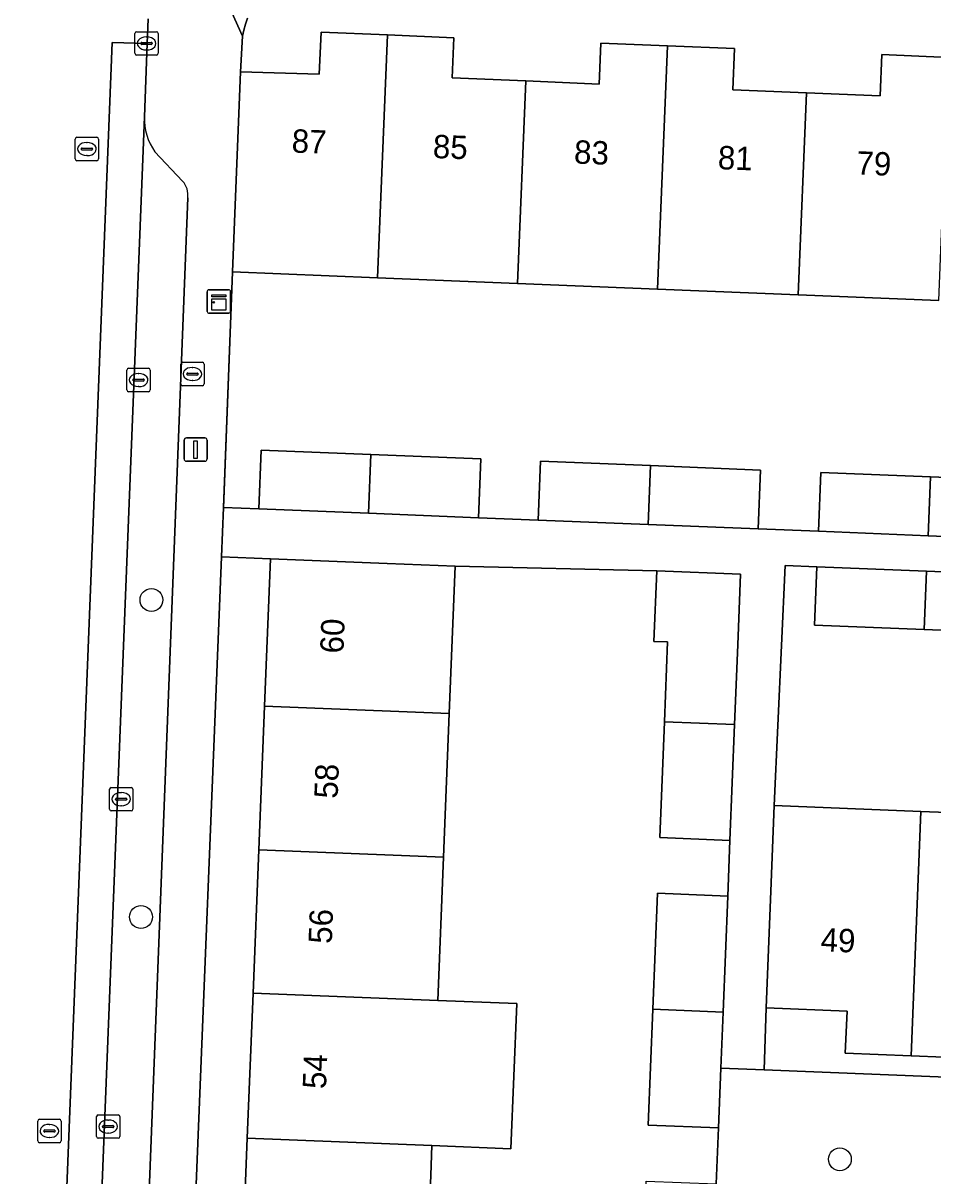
# Model space of a CAD drawing. Extents: x 161354 to 162026, y 386504 to 387460.
# Drawn here: x 161755.51 to 161794.46, y 387353.38 to 387402.7 of the extents above; entities that cross this region are included whole.
import ezdxf

# ---------------------------------------------------------------- set-up
doc = ezdxf.new("R2010")
doc.units = 0
for name, color, linetype in [('IMGEO_Boom', 7, 'Continuous'), ('IMGEO_Brandkraan', 7, 'Continuous'), ('IMGEO_Erf', 7, 'Continuous'), ('IMGEO_Kast', 7, 'Continuous'), ('IMGEO_Kolk', 7, 'Continuous'), ('IMGEO_Lichtmast', 7, 'Continuous'), ('IMGEO_Muur', 7, 'Continuous'), ('IMGEO_Pand', 7, 'Continuous'), ('IMGEO_Pand_nummerreeks', 7, 'Continuous'), ('IMGEO_Parkeervlak_open', 7, 'Continuous'), ('IMGEO_Rijbaan_lokaal_gesloten', 7, 'Continuous'), ('IMGEO_Rioolput', 7, 'Continuous'), ('IMGEO_Voetpad_open', 7, 'Continuous')]:
    doc.layers.add(name, color=color, linetype=linetype)

msp = doc.modelspace()

# ---------------------------------------------------------------- linework, layer by layer
at = {"layer": 'IMGEO_Boom'}
for centre in [(161761.009, 387378.023), (161760.562, 387364.46), (161790.477, 387354.095)]:
    msp.add_circle(centre, 0.489, dxfattribs=at)
at = {"layer": 'IMGEO_Brandkraan'}
for p, q in [((161762.263, 387387.261), (161762.263, 387388.113)), ((161762.338, 387388.187), (161763.19, 387388.187)), ((161762.751, 387387.967), (161762.776, 387387.967)), ((161763.264, 387388.113), (161763.264, 387387.261)), ((161762.522, 387387.681), (161762.522, 387387.693)), ((161762.96, 387387.644), (161762.562, 387387.644)), ((161762.565, 387387.73), (161762.963, 387387.73)), ((161762.774, 387387.407), (161762.749, 387387.407)), ((161763.006, 387387.693), (161763.006, 387387.681)), ((161763.19, 387387.187), (161762.338, 387387.187))]:
    msp.add_line(p, q, dxfattribs=at)
for points in [[(161762.263, 387387.261), (161762.263, 387388.113)], [(161762.338, 387388.187), (161763.19, 387388.187)], [(161763.264, 387388.113), (161763.264, 387387.261)], [(161763.19, 387387.187), (161762.338, 387387.187)]]:
    msp.add_lwpolyline(points, dxfattribs=at)
for centre, radius, start, end in [((161762.34, 387388.111), 0.0765, 91.552, 178.448), ((161762.34, 387388.111), 0.0765, 91.552, 178.448), ((161763.188, 387388.111), 0.0765, 1.552, 88.448), ((161763.188, 387388.111), 0.0765, 1.552, 88.448), ((161762.562, 387387.69), 0.0403, 85.8775, 175.7526), ((161762.559, 387387.68), 0.0366, 178.938, 274.7102), ((161762.963, 387387.687), 0.043, 264.8664, 352.4533), ((161762.967, 387387.692), 0.0386, 1.7309, 96.639), ((161762.34, 387387.263), 0.0765, 181.552, 268.448), ((161762.34, 387387.263), 0.0765, 181.552, 268.448), ((161763.188, 387387.263), 0.0765, 271.552, 358.448), ((161763.188, 387387.263), 0.0765, 271.552, 358.448)]:
    msp.add_arc(centre, radius, start, end, dxfattribs=at)
for centre, major_axis, ratio, start_param, end_param in [((161762.75, 387387.687), (-0.387, 0.002), 0.722429, 4.712389, 7.853982), ((161762.775, 387387.687), (-0.39, 0.002), 0.717154, 1.570796, 4.712389)]:
    msp.add_ellipse(centre, major_axis=major_axis, ratio=ratio, start_param=start_param, end_param=end_param, dxfattribs=at)
at = {"layer": 'IMGEO_Erf'}
for points in [[(161765.126, 387402.909), (161765.031, 387402.657), (161764.96, 387402.397), (161764.913, 387402.138), (161764.819, 387400.616), (161768.195, 387400.52), (161768.269, 387402.307), (161771.111, 387402.19), (161773.954, 387402.074), (161773.883, 387400.351), (161777.029, 387400.222), (161780.175, 387400.093), (161780.247, 387401.846), (161783.106, 387401.728), (161785.965, 387401.611), (161785.892, 387399.843), (161789.05, 387399.713), (161792.208, 387399.584), (161792.28, 387401.348), (161795.134, 387401.23)], [(161794.707, 387390.826), (161788.694, 387391.07), (161782.678, 387391.314), (161776.673, 387391.557), (161770.685, 387391.8), (161764.482, 387392.051), (161764.092, 387381.976), (161765.61, 387381.916), (161765.711, 387384.434), (161770.407, 387384.246), (161775.109, 387384.058), (161775.008, 387381.54), (161777.567, 387381.437), (161777.668, 387383.955), (161782.374, 387383.767), (161787.085, 387383.579), (161786.984, 387381.061), (161789.559, 387380.958), (161789.66, 387383.476), (161794.356, 387383.288), (161799.046, 387383.1)], [(161765.607, 387367.336), (161765.854, 387373.48), (161766.106, 387379.777), (161764.007, 387379.868), (161762.824, 387350.546)], [(161798.794, 387376.572), (161794.084, 387376.757), (161789.388, 387376.943), (161789.486, 387379.441), (161788.139, 387379.494), (161787.669, 387369.23), (161793.95, 387368.978), (161799.959, 387368.737)], [(161764.862, 387348.735), (161765.113, 387354.996), (161765.362, 387361.206), (161765.607, 387367.336)], [(161796.357, 387358.411), (161793.532, 387358.524), (161790.711, 387358.637), (161790.783, 387360.429), (161787.322, 387360.568), (161787.241, 387357.924), (161835.485, 387355.983)]]:
    msp.add_lwpolyline(points, dxfattribs=at)
msp.add_lwpolyline([(161782.673, 387365.477), (161785.676, 387365.357), (161785.771, 387367.735), (161782.769, 387367.855), (161782.964, 387372.811), (161783.098, 387376.227), (161782.508, 387376.25), (161782.641, 387379.263), (161774.008, 387379.46), (161773.756, 387373.163), (161773.509, 387367.019), (161773.264, 387360.889), (161776.643, 387360.754), (161776.394, 387354.544), (161773.015, 387354.679), (161772.964, 387353.414), (161772.764, 387348.418), (161781.983, 387348.16), (161782.182, 387353.158), (161785.183, 387353.038), (161785.279, 387355.435), (161782.277, 387355.555), (161782.475, 387360.511)], close=True, dxfattribs=at)
at = {"layer": 'IMGEO_Kast'}
for p, q in [((161763.395, 387390.365), (161763.395, 387391.206)), ((161763.395, 387391.206), (161763.395, 387390.365)), ((161763.47, 387391.29), (161764.311, 387391.29)), ((161764.311, 387391.29), (161763.47, 387391.29)), ((161764.395, 387391.215), (161764.395, 387390.374)), ((161764.395, 387390.374), (161764.395, 387391.215)), ((161764.32, 387390.29), (161763.479, 387390.29)), ((161763.479, 387390.29), (161764.32, 387390.29))]:
    msp.add_line(p, q, dxfattribs=at)
for points in [[(161763.59, 387391.08), (161764.19, 387391.08), (161764.19, 387390.995), (161763.59, 387390.995), (161763.59, 387391.08)], [(161763.59, 387390.905), (161764.19, 387390.905), (161764.19, 387390.416), (161763.59, 387390.416), (161763.59, 387390.905)]]:
    msp.add_lwpolyline(points, dxfattribs=at)
msp.add_circle((161763.674, 387390.754), 0.0377, dxfattribs=at)
for centre, start, end in [((161763.473, 387391.212), 92.4484, 184.2845), ((161763.473, 387391.212), 92.4484, 184.2845), ((161764.317, 387391.212), 2.4484, 94.2845), ((161764.317, 387391.212), 2.4484, 94.2845), ((161763.473, 387390.368), 182.4484, 274.2845), ((161763.473, 387390.368), 182.4484, 274.2845), ((161764.317, 387390.368), 272.4484, 4.2845), ((161764.317, 387390.368), 272.4484, 4.2845)]:
    msp.add_arc(centre, 0.0779, start, end, dxfattribs=at)
at = {"layer": 'IMGEO_Kolk'}
for p, q in [((161760.299, 387401.405), (161760.299, 387402.257)), ((161760.374, 387402.331), (161761.226, 387402.331)), ((161761.3, 387402.257), (161761.3, 387401.405)), ((161760.558, 387401.825), (161760.558, 387401.837)), ((161760.996, 387401.788), (161760.598, 387401.788)), ((161760.601, 387401.874), (161760.999, 387401.874)), ((161760.787, 387402.111), (161760.812, 387402.111)), ((161761.042, 387401.837), (161761.042, 387401.825)), ((161761.226, 387401.331), (161760.374, 387401.331)), ((161760.81, 387401.551), (161760.785, 387401.551)), ((161760.034, 387387.93), (161760.886, 387387.93)), ((161759.959, 387387.004), (161759.959, 387387.856)), ((161760.218, 387387.424), (161760.218, 387387.436)), ((161760.656, 387387.387), (161760.258, 387387.387)), ((161760.261, 387387.473), (161760.659, 387387.473)), ((161760.447, 387387.71), (161760.472, 387387.71)), ((161760.702, 387387.436), (161760.702, 387387.424)), ((161760.96, 387387.856), (161760.96, 387387.004)), ((161760.886, 387386.93), (161760.034, 387386.93)), ((161760.47, 387387.15), (161760.445, 387387.15)), ((161759.213, 387369.072), (161759.213, 387369.924)), ((161759.288, 387369.998), (161760.14, 387369.998)), ((161759.701, 387369.778), (161759.726, 387369.778)), ((161760.214, 387369.924), (161760.214, 387369.072)), ((161759.472, 387369.492), (161759.472, 387369.504)), ((161759.91, 387369.455), (161759.512, 387369.455)), ((161759.515, 387369.541), (161759.913, 387369.541)), ((161759.724, 387369.218), (161759.699, 387369.218)), ((161759.956, 387369.504), (161759.956, 387369.492)), ((161760.14, 387368.998), (161759.288, 387368.998)), ((161758.656, 387355.066), (161758.656, 387355.918)), ((161758.731, 387355.992), (161759.583, 387355.992)), ((161759.657, 387355.918), (161759.657, 387355.066)), ((161758.915, 387355.486), (161758.915, 387355.498)), ((161759.353, 387355.449), (161758.955, 387355.449)), ((161758.958, 387355.535), (161759.356, 387355.535)), ((161759.144, 387355.772), (161759.169, 387355.772)), ((161759.399, 387355.498), (161759.399, 387355.486)), ((161759.583, 387354.992), (161758.731, 387354.992)), ((161759.167, 387355.212), (161759.142, 387355.212))]:
    msp.add_line(p, q, dxfattribs=at)
for points in [[(161760.299, 387401.405), (161760.299, 387402.257)], [(161760.374, 387402.331), (161761.226, 387402.331)], [(161761.3, 387402.257), (161761.3, 387401.405)], [(161761.226, 387401.331), (161760.374, 387401.331)], [(161760.034, 387387.93), (161760.886, 387387.93)], [(161759.959, 387387.004), (161759.959, 387387.856)], [(161760.96, 387387.856), (161760.96, 387387.004)], [(161760.886, 387386.93), (161760.034, 387386.93)], [(161759.213, 387369.072), (161759.213, 387369.924)], [(161759.288, 387369.998), (161760.14, 387369.998)], [(161760.214, 387369.924), (161760.214, 387369.072)], [(161760.14, 387368.998), (161759.288, 387368.998)], [(161758.656, 387355.066), (161758.656, 387355.918)], [(161758.731, 387355.992), (161759.583, 387355.992)], [(161759.657, 387355.918), (161759.657, 387355.066)], [(161759.583, 387354.992), (161758.731, 387354.992)]]:
    msp.add_lwpolyline(points, dxfattribs=at)
for centre, radius, start, end in [((161760.376, 387402.255), 0.0765, 91.552, 178.448), ((161760.376, 387402.255), 0.0765, 91.552, 178.448), ((161761.224, 387402.255), 0.0765, 1.552, 88.448), ((161761.224, 387402.255), 0.0765, 1.552, 88.448), ((161760.598, 387401.834), 0.0403, 85.8775, 175.7526), ((161760.595, 387401.824), 0.0366, 178.938, 274.7102), ((161760.999, 387401.831), 0.043, 264.8664, 352.4533), ((161761.003, 387401.836), 0.0386, 1.7309, 96.639), ((161760.376, 387401.407), 0.0765, 181.552, 268.448), ((161760.376, 387401.407), 0.0765, 181.552, 268.448), ((161761.224, 387401.407), 0.0765, 271.552, 358.448), ((161761.224, 387401.407), 0.0765, 271.552, 358.448), ((161760.036, 387387.854), 0.0765, 91.552, 178.448), ((161760.036, 387387.854), 0.0765, 91.552, 178.448), ((161760.884, 387387.854), 0.0765, 1.552, 88.448), ((161760.884, 387387.854), 0.0765, 1.552, 88.448), ((161760.258, 387387.433), 0.0403, 85.8775, 175.7526), ((161760.255, 387387.423), 0.0366, 178.938, 274.7102), ((161760.659, 387387.43), 0.043, 264.8664, 352.4533), ((161760.663, 387387.435), 0.0386, 1.7309, 96.639), ((161760.036, 387387.006), 0.0765, 181.552, 268.448), ((161760.036, 387387.006), 0.0765, 181.552, 268.448), ((161760.884, 387387.006), 0.0765, 271.552, 358.448), ((161760.884, 387387.006), 0.0765, 271.552, 358.448), ((161759.29, 387369.922), 0.0765, 91.552, 178.448), ((161759.29, 387369.922), 0.0765, 91.552, 178.448), ((161760.138, 387369.922), 0.0765, 1.552, 88.448), ((161760.138, 387369.922), 0.0765, 1.552, 88.448), ((161759.512, 387369.501), 0.0403, 85.8775, 175.7526), ((161759.509, 387369.491), 0.0366, 178.938, 274.7102), ((161759.913, 387369.498), 0.043, 264.8664, 352.4533), ((161759.917, 387369.503), 0.0386, 1.7309, 96.639), ((161759.29, 387369.074), 0.0765, 181.552, 268.448), ((161759.29, 387369.074), 0.0765, 181.552, 268.448), ((161760.138, 387369.074), 0.0765, 271.552, 358.448), ((161760.138, 387369.074), 0.0765, 271.552, 358.448), ((161758.733, 387355.916), 0.0765, 91.552, 178.448), ((161758.733, 387355.916), 0.0765, 91.552, 178.448), ((161759.581, 387355.916), 0.0765, 1.552, 88.448), ((161759.581, 387355.916), 0.0765, 1.552, 88.448), ((161758.955, 387355.495), 0.0403, 85.8775, 175.7526), ((161758.952, 387355.485), 0.0366, 178.938, 274.7102), ((161759.356, 387355.492), 0.043, 264.8664, 352.4533), ((161759.36, 387355.497), 0.0386, 1.7309, 96.639), ((161758.733, 387355.068), 0.0765, 181.552, 268.448), ((161758.733, 387355.068), 0.0765, 181.552, 268.448), ((161759.581, 387355.068), 0.0765, 271.552, 358.448), ((161759.581, 387355.068), 0.0765, 271.552, 358.448)]:
    msp.add_arc(centre, radius, start, end, dxfattribs=at)
for centre, major_axis, ratio, start_param, end_param in [((161760.786, 387401.831), (-0.387, 0.002), 0.722429, 4.712389, 7.853982), ((161760.811, 387401.831), (-0.39, 0.002), 0.717154, 1.570796, 4.712389), ((161760.446, 387387.43), (-0.387, 0.002), 0.722429, 4.712389, 7.853982), ((161760.471, 387387.43), (-0.39, 0.002), 0.717154, 1.570796, 4.712389), ((161759.7, 387369.498), (-0.387, 0.002), 0.722429, 4.712389, 7.853982), ((161759.725, 387369.498), (-0.39, 0.002), 0.717154, 1.570796, 4.712389), ((161759.143, 387355.492), (-0.387, 0.002), 0.722429, 4.712389, 7.853982), ((161759.168, 387355.492), (-0.39, 0.002), 0.717154, 1.570796, 4.712389)]:
    msp.add_ellipse(centre, major_axis=major_axis, ratio=ratio, start_param=start_param, end_param=end_param, dxfattribs=at)
at = {"layer": 'IMGEO_Lichtmast'}
for p, q in [((161762.503, 387384.952), (161763.293, 387384.952)), ((161763.293, 387384.952), (161762.503, 387384.952)), ((161762.403, 387384.052), (161762.403, 387384.852)), ((161762.403, 387384.852), (161762.403, 387384.052)), ((161763.393, 387384.852), (161763.393, 387384.052)), ((161763.393, 387384.052), (161763.393, 387384.852)), ((161763.293, 387383.952), (161762.503, 387383.952)), ((161762.503, 387383.952), (161763.293, 387383.952))]:
    msp.add_line(p, q, dxfattribs=at)
msp.add_lwpolyline([(161762.823, 387384.827), (161762.973, 387384.827), (161762.973, 387384.077), (161762.823, 387384.077), (161762.823, 387384.827)], dxfattribs=at)
for centre, start, end in [((161762.503, 387384.852), 90, 180), ((161762.503, 387384.852), 90, 180), ((161763.293, 387384.852), 0, 90), ((161763.293, 387384.852), 360, 90), ((161762.503, 387384.052), 180, 270), ((161762.503, 387384.052), 180, 270), ((161763.293, 387384.052), 270, 0), ((161763.293, 387384.052), 270, 0)]:
    msp.add_arc(centre, 0.1, start, end, dxfattribs=at)
at = {"layer": 'IMGEO_Muur'}
msp.add_lwpolyline([(161764.482, 387392.051), (161764.091, 387381.953)], dxfattribs=at)
at = {"layer": 'IMGEO_Pand'}
for points in [[(161764.482, 387392.051), (161770.685, 387391.8), (161771.111, 387402.19), (161768.269, 387402.307), (161768.195, 387400.52), (161764.819, 387400.616)], [(161777.029, 387400.222), (161773.883, 387400.351), (161773.954, 387402.074), (161771.111, 387402.19), (161770.685, 387391.8), (161776.673, 387391.557)], [(161776.673, 387391.557), (161782.678, 387391.314), (161783.106, 387401.728), (161780.247, 387401.846), (161780.175, 387400.093), (161777.029, 387400.222)], [(161782.678, 387391.314), (161788.694, 387391.07), (161789.05, 387399.713), (161785.892, 387399.843), (161785.965, 387401.611), (161783.106, 387401.728)], [(161795.134, 387401.23), (161792.28, 387401.348), (161792.208, 387399.584), (161789.05, 387399.713), (161788.694, 387391.07), (161794.707, 387390.826)], [(161770.407, 387384.246), (161765.711, 387384.434), (161765.61, 387381.916), (161770.306, 387381.728)], [(161770.407, 387384.246), (161770.306, 387381.728), (161775.008, 387381.54), (161775.109, 387384.058)], [(161782.374, 387383.767), (161777.668, 387383.955), (161777.567, 387381.437), (161782.273, 387381.249)], [(161782.374, 387383.767), (161782.273, 387381.249), (161786.984, 387381.061), (161787.085, 387383.579)], [(161794.356, 387383.288), (161789.66, 387383.476), (161789.559, 387380.958), (161794.255, 387380.77)], [(161794.356, 387383.288), (161794.255, 387380.77), (161798.945, 387380.582), (161799.046, 387383.1)], [(161773.756, 387373.163), (161774.008, 387379.46), (161771.102, 387379.577), (161766.106, 387379.777), (161765.854, 387373.48)], [(161782.641, 387379.263), (161782.508, 387376.25), (161783.098, 387376.227), (161782.964, 387372.811), (161785.969, 387372.691), (161786.105, 387376.106), (161786.226, 387379.121)], [(161794.183, 387379.256), (161789.486, 387379.441), (161789.388, 387376.943), (161794.084, 387376.757)], [(161798.892, 387379.07), (161794.183, 387379.256), (161794.084, 387376.757), (161798.794, 387376.572)], [(161765.854, 387373.48), (161765.607, 387367.336), (161773.509, 387367.019), (161773.756, 387373.163)], [(161785.969, 387372.691), (161782.964, 387372.811), (161782.769, 387367.855), (161785.771, 387367.735)], [(161793.95, 387368.978), (161787.669, 387369.23), (161787.522, 387365.564), (161787.322, 387360.568), (161790.783, 387360.429), (161790.711, 387358.637), (161793.532, 387358.524)], [(161793.532, 387358.524), (161796.357, 387358.411), (161796.428, 387360.183), (161799.612, 387360.055), (161799.959, 387368.737), (161793.95, 387368.978)], [(161773.509, 387367.019), (161765.607, 387367.336), (161765.362, 387361.206), (161773.264, 387360.889)], [(161785.676, 387365.357), (161782.673, 387365.477), (161782.475, 387360.511), (161785.477, 387360.391)], [(161773.264, 387360.889), (161765.362, 387361.206), (161765.113, 387354.996), (161773.015, 387354.679), (161776.394, 387354.544), (161776.643, 387360.754)], [(161785.381, 387357.999), (161785.477, 387360.391), (161782.475, 387360.511), (161782.277, 387355.555), (161785.279, 387355.435)], [(161772.764, 387348.418), (161772.964, 387353.414), (161773.015, 387354.679), (161765.113, 387354.996), (161764.862, 387348.735)]]:
    msp.add_lwpolyline(points, close=True, dxfattribs=at)
at = {"layer": 'IMGEO_Parkeervlak_open'}
for points in [[(161760.709, 387398.691), (161756.697, 387297.734), (161756.533, 387294.175)], [(161762.345, 387395.935), (161761.159, 387397.195)], [(161760.657, 387346.133), (161762.563, 387395.219)]]:
    msp.add_lwpolyline(points, dxfattribs=at)
for centre, radius, start, end in [((161763.13, 387398.603), 2.422, 177.9285, 215.5543), ((161761.704, 387395.349), 0.868, 351.4074, 42.4604)]:
    msp.add_arc(centre, radius, start, end, dxfattribs=at)
at = {"layer": 'IMGEO_Rijbaan_lokaal_gesloten'}
msp.add_lwpolyline([(161755.377, 387415.892), (161750.721, 387299.346), (161750.468, 387294.47), (161755.059, 387294.244), (161759.334, 387401.873), (161760.833, 387401.83), (161760.874, 387402.878)], dxfattribs=at)
msp.add_lwpolyline([(161760.709, 387398.691), (161760.833, 387401.83), (161759.334, 387401.873), (161755.059, 387294.244), (161756.533, 387294.175), (161756.697, 387297.734)], close=True, dxfattribs=at)
at = {"layer": 'IMGEO_Rioolput'}
for p, q in [((161757.822, 387397.812), (161758.674, 387397.812)), ((161757.747, 387396.886), (161757.747, 387397.738)), ((161758.006, 387397.306), (161758.006, 387397.318)), ((161758.444, 387397.269), (161758.046, 387397.269)), ((161758.049, 387397.355), (161758.447, 387397.355)), ((161758.235, 387397.592), (161758.26, 387397.592)), ((161758.49, 387397.318), (161758.49, 387397.306)), ((161758.748, 387397.738), (161758.748, 387396.886)), ((161758.674, 387396.812), (161757.822, 387396.812)), ((161758.258, 387397.032), (161758.233, 387397.032)), ((161756.14, 387354.879), (161756.14, 387355.731)), ((161756.215, 387355.805), (161757.067, 387355.805)), ((161756.442, 387355.348), (161756.84, 387355.348)), ((161756.628, 387355.585), (161756.653, 387355.585)), ((161757.141, 387355.731), (161757.141, 387354.879)), ((161756.399, 387355.299), (161756.399, 387355.311)), ((161756.837, 387355.262), (161756.439, 387355.262)), ((161756.651, 387355.025), (161756.626, 387355.025)), ((161756.883, 387355.311), (161756.883, 387355.299)), ((161757.067, 387354.805), (161756.215, 387354.805))]:
    msp.add_line(p, q, dxfattribs=at)
for points in [[(161757.822, 387397.812), (161758.674, 387397.812)], [(161757.747, 387396.886), (161757.747, 387397.738)], [(161758.748, 387397.738), (161758.748, 387396.886)], [(161758.674, 387396.812), (161757.822, 387396.812)], [(161756.14, 387354.879), (161756.14, 387355.731)], [(161756.215, 387355.805), (161757.067, 387355.805)], [(161757.141, 387355.731), (161757.141, 387354.879)], [(161757.067, 387354.805), (161756.215, 387354.805)]]:
    msp.add_lwpolyline(points, dxfattribs=at)
for centre, radius, start, end in [((161757.824, 387397.736), 0.0765, 91.552, 178.448), ((161757.824, 387397.736), 0.0765, 91.552, 178.448), ((161758.672, 387397.736), 0.0765, 1.552, 88.448), ((161758.672, 387397.736), 0.0765, 1.552, 88.448), ((161758.046, 387397.315), 0.0403, 85.8775, 175.7526), ((161758.043, 387397.305), 0.0366, 178.938, 274.7102), ((161758.447, 387397.312), 0.043, 264.8664, 352.4533), ((161758.451, 387397.317), 0.0386, 1.7309, 96.639), ((161757.824, 387396.888), 0.0765, 181.552, 268.448), ((161757.824, 387396.888), 0.0765, 181.552, 268.448), ((161758.672, 387396.888), 0.0765, 271.552, 358.448), ((161758.672, 387396.888), 0.0765, 271.552, 358.448), ((161756.217, 387355.729), 0.0765, 91.552, 178.448), ((161756.217, 387355.729), 0.0765, 91.552, 178.448), ((161756.439, 387355.308), 0.0403, 85.8775, 175.7526), ((161756.844, 387355.31), 0.0386, 1.7309, 96.639), ((161757.065, 387355.729), 0.0765, 1.552, 88.448), ((161757.065, 387355.729), 0.0765, 1.552, 88.448), ((161756.217, 387354.881), 0.0765, 181.552, 268.448), ((161756.217, 387354.881), 0.0765, 181.552, 268.448), ((161756.436, 387355.298), 0.0366, 178.938, 274.7102), ((161756.84, 387355.305), 0.043, 264.8664, 352.4533), ((161757.065, 387354.881), 0.0765, 271.552, 358.448), ((161757.065, 387354.881), 0.0765, 271.552, 358.448)]:
    msp.add_arc(centre, radius, start, end, dxfattribs=at)
for centre, major_axis, ratio, start_param, end_param in [((161758.234, 387397.312), (-0.387, 0.002), 0.722429, 4.712389, 7.853982), ((161758.259, 387397.312), (-0.39, 0.002), 0.717154, 1.570796, 4.712389), ((161756.627, 387355.305), (-0.387, 0.002), 0.722429, 4.712389, 7.853982), ((161756.652, 387355.305), (-0.39, 0.002), 0.717154, 1.570796, 4.712389)]:
    msp.add_ellipse(centre, major_axis=major_axis, ratio=ratio, start_param=start_param, end_param=end_param, dxfattribs=at)
at = {"layer": 'IMGEO_Voetpad_open'}
for points in [[(161762.896, 387406.61), (161764.913, 387402.138), (161764.96, 387402.397), (161765.031, 387402.657), (161765.126, 387402.909)], [(161764.007, 387379.868), (161764.092, 387381.976), (161764.482, 387392.051), (161764.819, 387400.616), (161764.913, 387402.138), (161762.896, 387406.61)], [(161760.874, 387402.878), (161760.833, 387401.83), (161760.709, 387398.691)], [(161761.159, 387397.195), (161762.345, 387395.935)], [(161762.563, 387395.219), (161760.657, 387346.133), (161761.145, 387346.108), (161760.997, 387342.33), (161760.443, 387342.344), (161758.699, 387298.261), (161758.651, 387297.287)], [(161798.945, 387380.582), (161794.255, 387380.77), (161789.559, 387380.958), (161786.984, 387381.061), (161782.273, 387381.249), (161777.567, 387381.437), (161775.008, 387381.54), (161770.306, 387381.728), (161765.61, 387381.916), (161764.092, 387381.976), (161764.007, 387379.868), (161766.106, 387379.777), (161771.102, 387379.577), (161774.008, 387379.46), (161782.641, 387379.263), (161786.226, 387379.121), (161786.105, 387376.106), (161785.969, 387372.691), (161785.771, 387367.735), (161785.676, 387365.357), (161785.477, 387360.391), (161785.381, 387357.999), (161787.241, 387357.924), (161787.322, 387360.568), (161787.522, 387365.564), (161787.669, 387369.23), (161788.139, 387379.494), (161789.486, 387379.441), (161794.183, 387379.256), (161798.892, 387379.07)], [(161756.533, 387294.175), (161756.445, 387292.726), (161758.491, 387292.654), (161760.49, 387291.587), (161762.563, 387344.045), (161762.824, 387350.546), (161764.007, 387379.868)], [(161835.485, 387355.983), (161787.241, 387357.924), (161785.381, 387357.999), (161785.279, 387355.435), (161785.183, 387353.038), (161784.984, 387348.042), (161784.855, 387344.878), (161784.697, 387341.014), (161784.597, 387338.338), (161786.57, 387338.267), (161789.953, 387338.145), (161792.798, 387338.023), (161795.642, 387337.902)]]:
    msp.add_lwpolyline(points, dxfattribs=at)
for centre, radius, start, end in [((161763.13, 387398.603), 2.422, 177.9285, 215.5543), ((161761.704, 387395.349), 0.868, 351.4074, 42.4604)]:
    msp.add_arc(centre, radius, start, end, dxfattribs=at)

# ---------------------------------------------------------------- texts
at = {"layer": 'IMGEO_Pand_nummerreeks'}
for s, rotation, p in [('87', 357.7674, (161766.999, 387397.164)), ('85', 357.7674, (161773.042, 387396.929)), ('83', 357.7674, (161779.085, 387396.693)), ('81', 357.7674, (161785.241, 387396.454)), ('79', 357.7674, (161791.171, 387396.222)), ('60', 87.7051, (161769.225, 387375.719)), ('58', 87.7051, (161768.976, 387369.51)), ('56', 87.7026, (161768.728, 387363.298)), ('49', 357.6486, (161789.638, 387362.995)), ('54', 87.7026, (161768.479, 387357.089))]:
    msp.add_text(s, height=1, rotation=rotation, dxfattribs=at).set_placement(p)

doc.saveas('drawing.dxf')
